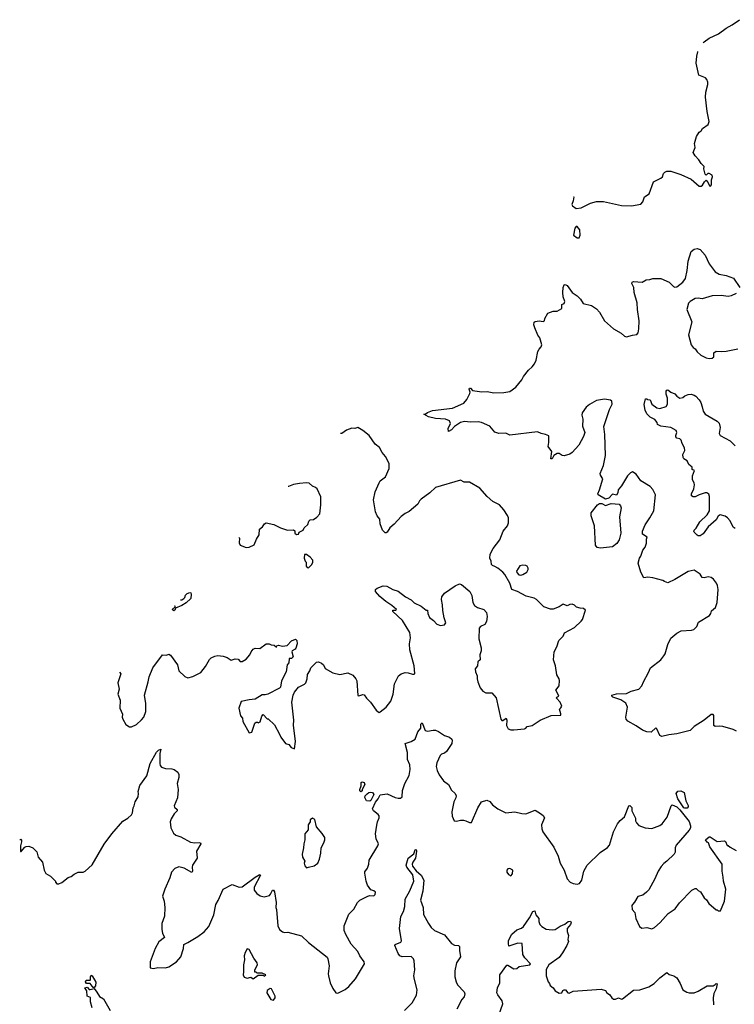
# Model space of a CAD drawing. Extents: x 2133489 to 2292442, y 756223 to 916462.
# Tile 310 of 463: x 2195575 to 2202675, y 903872 to 913656. Entities that reach past the tile are written whole.
import ezdxf

# ---------------------------------------------------------------- set-up
doc = ezdxf.new("R2010")
doc.units = 0

msp = doc.modelspace()

# ---------------------------------------------------------------- linework, layer by layer
at = {"layer": '0CON20XD'}
for points in [[(2202366.8, 913430.9), (2202374, 913436), (2202425, 913473.8), (2202516.7, 913515), (2202595, 913572), (2202655, 913603.8), (2202725, 913656.2)], [(2201077.8, 911896.7), (2201080, 911895), (2201073.8, 911855), (2201060.7, 911820.7), (2201067, 911807), (2201105, 911780), (2201155, 911787.5), (2201246.4, 911833.6), (2201305, 911848), (2201375, 911848), (2201555, 911808.6), (2201654.1, 911805.9), (2201745, 911824), (2201766.7, 911845), (2201783.3, 911895), (2201827.5, 911925), (2201873.6, 912046.4), (2201945, 912080), (2201960, 912095), (2201971.7, 912128.3), (2201985, 912142.5), (2202005, 912150), (2202045, 912150), (2202145, 912116.7), (2202245, 912072.5), (2202325, 912002.5), (2202345, 912002.5), (2202359.3, 912010.7), (2202377.5, 912045), (2202395, 912060), (2202416.1, 912036.1), (2202430, 912005), (2202437, 912003), (2202450, 912015), (2202447.5, 912065), (2202457.5, 912095), (2202455, 912110), (2202425, 912127.5), (2202413, 912127), (2202395, 912110), (2202385, 912120), (2202373.3, 912175), (2202377, 912197), (2202345, 912227.5), (2202322.5, 912265), (2202285, 912302.5), (2202267.5, 912335), (2202287.5, 912385), (2202280, 912425), (2202300, 912495), (2202325, 912537.5), (2202345, 912552.5), (2202360, 912575), (2202415, 912613.3), (2202426, 912645), (2202405.5, 912745), (2202390, 912885), (2202393.7, 912936.3), (2202412.7, 913012.7), (2202412.9, 913035), (2202402.1, 913062.1), (2202387.4, 913077.4), (2202322, 913105), (2202297.5, 913225), (2202301.2, 913295), (2202312.9, 913338.5), (2202313.5, 913340.9)], [(2201115, 911487.5), (2201135, 911490), (2201142.5, 911515), (2201139.3, 911569.3), (2201115, 911600), (2201105, 911600), (2201090, 911585), (2201077.5, 911515), (2201115, 911487.5)], [(2201982.9, 908072.9), (2201965, 908083.8), (2201865, 908108.8), (2201815, 908116.2), (2201775, 908110), (2201746.7, 908165), (2201720, 908255), (2201733.3, 908305), (2201746.7, 908325), (2201766.1, 908383.9), (2201790, 908415), (2201803.3, 908455), (2201802.5, 908495), (2201810, 908515), (2201763.9, 908543.9), (2201764.4, 908575), (2201788.7, 908635), (2201837.2, 908705), (2201875.5, 908775.5), (2201892.5, 908935), (2201865, 908986.7), (2201837.9, 909017.9), (2201745, 909073.8), (2201699.5, 909139.5), (2201665, 909162.5), (2201645, 909152.5), (2201615, 909122.5), (2201555, 909022.5), (2201522.5, 908985), (2201517, 908953), (2201505, 908930), (2201465, 908940), (2201427.7, 908902.3), (2201395, 908890.8), (2201322.5, 908935), (2201317.5, 908945), (2201336.4, 908983.6), (2201369.2, 909095), (2201345, 909130), (2201343.3, 909145), (2201373.8, 909225), (2201395.8, 909325), (2201389.1, 909535), (2201378.6, 909615), (2201434.1, 909784.1), (2201462.9, 909835), (2201459.2, 909865), (2201445, 909875.6), (2201385, 909884.3), (2201305, 909870.6), (2201235, 909833.5), (2201201.9, 909805), (2201165, 909748.8), (2201158.6, 909725), (2201169.4, 909685), (2201168.3, 909618.3), (2201190, 909555), (2201178, 909515), (2201131.3, 909428.7), (2201064, 909355), (2201040.9, 909339.1), (2200985, 909321.4), (2200965.7, 909325.7), (2200935, 909343.8), (2200913.6, 909346.4), (2200883.3, 909326.7), (2200865, 909292.5), (2200851.7, 909291.7), (2200862.5, 909365), (2200826.7, 909415), (2200833.8, 909455), (2200831.7, 909521.7), (2200800, 909535), (2200755, 909542.5), (2200719.3, 909559.3), (2200445, 909528.8), (2200405, 909548), (2200333.9, 909543.9), (2200297, 909557), (2200245, 909617.5), (2200163.1, 909653.1), (2200129.7, 909659.7), (2200055, 909657.5), (2199994, 909664), (2199955.3, 909654.7), (2199895, 909612.5), (2199865, 909579.5), (2199835, 909563.8), (2199833.2, 909595), (2199856.7, 909645), (2199845, 909669.2), (2199805, 909687.5), (2199705, 909693.4), (2199635, 909709.4), (2199590, 909735), (2199605, 909737.5), (2199627.1, 909752.9), (2199675, 909771.9), (2199875.5, 909794.5), (2199986.1, 909843.9), (2200018.8, 909881.2), (2200048.8, 909941.2), (2200051.2, 909955), (2200040.8, 909985), (2200045, 909993.3), (2200055, 909993.3), (2200075, 909971.2), (2200165, 909958), (2200220.5, 909960.5), (2200285, 909949.2), (2200385, 909951.1), (2200445, 909962.2), (2200503.8, 910005), (2200563.6, 910076.4), (2200580.4, 910109.6), (2200629.2, 910175), (2200665.8, 910205), (2200690.8, 910235), (2200705, 910272.5), (2200722.4, 910357.6), (2200735, 910383.3), (2200756.7, 910405), (2200763.3, 910425), (2200742, 910495), (2200722.1, 910522.1), (2200692.9, 910595), (2200683.8, 910625), (2200685, 910650), (2200695, 910657.5), (2200737, 910663), (2200775, 910657.5), (2200787.5, 910665), (2200793, 910687), (2200821.7, 910738.3), (2200875, 910758.8), (2200915, 910760), (2200962.5, 910785), (2200962.5, 910825), (2200983, 910837), (2200992.5, 910855), (2200973.3, 910903.3), (2200970, 910945), (2200973.3, 910995), (2200985, 911022.5), (2200995, 911023.3), (2201015, 911013.3), (2201065, 910946), (2201115, 910911.2), (2201147.9, 910877.9), (2201173.3, 910835), (2201255, 910816.7), (2201305, 910782.5), (2201335, 910750), (2201384.7, 910664.7), (2201475.8, 910585), (2201550.7, 910540.7), (2201585, 910510.8), (2201604.4, 910504.4), (2201665, 910522), (2201705, 910526.7), (2201718.8, 910545), (2201728, 910585), (2201728.9, 910665), (2201713.3, 910775), (2201710.9, 910840.9), (2201679.2, 910945), (2201675.8, 910995), (2201656, 911035), (2201660.8, 911049.2), (2201674, 911056), (2201760.7, 911049.3), (2201798.3, 911071.7), (2201835, 911074), (2201865, 911086), (2201945, 911084.4), (2202027.8, 911047.8), (2202070, 911005), (2202085, 910999.2), (2202105, 911002), (2202165, 911047.1), (2202190, 911085), (2202208.2, 911165), (2202217.1, 911255), (2202245, 911352.5), (2202275, 911376.7), (2202305, 911383.8), (2202335, 911373.3), (2202383.8, 911315), (2202425, 911231.2), (2202485, 911150.8), (2202525, 911127.1), (2202595, 911114.2), (2202667.5, 911087.5), (2202730, 910995)], [(2202693.9, 910936.1), (2202645, 910912), (2202615, 910906), (2202545, 910914.4), (2202455, 910910.6), (2202355, 910881.4), (2202315, 910890), (2202285, 910884.2), (2202236.7, 910855), (2202221.2, 910838.8), (2202202.5, 910775), (2202253.3, 910655), (2202220, 910525), (2202247.5, 910425), (2202265, 910400), (2202286.4, 910386.4), (2202307, 910357), (2202343.6, 910323.6), (2202395, 910297.5), (2202425, 910290), (2202455, 910292.5), (2202470, 910305), (2202472.5, 910345), (2202495, 910362.5), (2202545, 910358.8), (2202595, 910363.8), (2202710, 910385)], [(2202685, 908600), (2202665, 908613.8), (2202634, 908675), (2202606.6, 908706.6), (2202585, 908722.5), (2202535, 908735.6), (2202515, 908722.1), (2202494.8, 908685), (2202414.7, 908615.3), (2202365, 908547), (2202335, 908528.5), (2202315, 908528.6), (2202305, 908535.2), (2202274.8, 908565), (2202271.6, 908575), (2202276.6, 908585), (2202295.6, 908604.4), (2202333.7, 908666.3), (2202405.5, 908735), (2202429, 908775), (2202428, 908918), (2202420.7, 908940.7), (2202403.6, 908953.6), (2202385, 908953.8), (2202325, 908935.7), (2202286.1, 908913.9), (2202264.7, 908914.7), (2202248.6, 908925), (2202248.6, 908945), (2202274, 908995), (2202278.8, 909035), (2202276.7, 909055), (2202260, 909085), (2202260, 909125), (2202280, 909175), (2202257.5, 909187.5), (2202255, 909210), (2202222.5, 909235), (2202205, 909272.5), (2202175, 909292.5), (2202167.8, 909305), (2202163, 909337), (2202182.5, 909375), (2202181.7, 909401.7), (2202156.7, 909445), (2202148.3, 909478.3), (2202135, 909492.5), (2202105, 909497.5), (2202095, 909510), (2202093.3, 909525), (2202102.5, 909555), (2202097.5, 909575), (2202044.1, 909604.1), (2201945, 909617.3), (2201912.2, 909632.2), (2201906.9, 909655), (2201884.6, 909684.6), (2201840, 909705), (2201805, 909738.6), (2201788.8, 909775), (2201777.9, 909832.1), (2201792.5, 909887.5), (2201805, 909890), (2201813, 909883), (2201839.3, 909879.3), (2201854.2, 909834.2), (2201905, 909798), (2201935, 909791.2), (2201998.3, 909811.7), (2202010, 909835), (2202011.2, 909895), (2201998, 909935), (2201996.4, 909963.6), (2202003.9, 909976.1), (2202013.6, 909976.4), (2202044.3, 909954.3), (2202085, 909938), (2202104.4, 909914.4), (2202135, 909896), (2202165, 909902.5), (2202185, 909919.2), (2202215, 909932.5), (2202245, 909936), (2202275, 909926.2), (2202293.3, 909915), (2202325, 909880), (2202341.7, 909851.7), (2202355, 909810), (2202365.7, 909765), (2202384.6, 909734.6), (2202505, 909666.2), (2202525, 909646.7), (2202533.1, 909605), (2202524.2, 909545), (2202534.1, 909524.1), (2202635, 909470), (2202685, 909423.1)], [(2196567.1, 907173), (2196580, 907155), (2196550.8, 907065), (2196562, 907005), (2196551.2, 906955), (2196573.8, 906895), (2196568.8, 906815), (2196596.2, 906755), (2196593.3, 906725), (2196600, 906705), (2196630.7, 906650.7), (2196665, 906627.5), (2196685, 906627.5), (2196735, 906652.5), (2196785, 906697.5), (2196806.7, 906725), (2196827.7, 906782.3), (2196827.7, 906862.3), (2196816.1, 906943.9), (2196852.9, 907075), (2196860, 907125), (2196898.6, 907215), (2196995, 907343.8), (2197035, 907341.2), (2197055, 907350), (2197071.7, 907341.7), (2197142, 907245), (2197155.7, 907185), (2197215, 907130.8), (2197245, 907117.1), (2197295, 907128), (2197375, 907168.6), (2197422.6, 907227.4), (2197461.7, 907298.3), (2197476.8, 907313.2), (2197515, 907332.5), (2197545, 907336.9), (2197595, 907332.5), (2197635, 907318.8), (2197675, 907292), (2197715, 907304), (2197745, 907300), (2197767, 907277), (2197785, 907277.5), (2197825, 907302.5), (2197862.5, 907345), (2197873.3, 907375), (2197895, 907400), (2197915, 907410), (2197961.7, 907408.3), (2198025, 907452.5), (2198053, 907453), (2198075, 907442.5), (2198101.7, 907441.7), (2198125, 907420), (2198130, 907435), (2198145, 907440), (2198185, 907431.2), (2198233.9, 907436.1), (2198276.4, 907483.6), (2198315, 907498.8), (2198327.7, 907487.7), (2198331.2, 907455), (2198319.5, 907410.5), (2198310.7, 907399.3), (2198282.5, 907385), (2198280, 907375), (2198292.5, 907325), (2198275, 907307.5), (2198252.5, 907307.5), (2198247.5, 907265), (2198232.5, 907245), (2198222.5, 907175), (2198177.5, 907085), (2198165, 907022.5), (2198155, 907012.5), (2198040, 906955), (2198015, 906947.5), (2197985, 906947.5), (2197915, 906902.5), (2197855, 906897.5), (2197775, 906880), (2197752.5, 906815), (2197768.3, 906738.3), (2197790, 906715), (2197793, 906683), (2197855, 906570), (2197880, 906575), (2197910, 906665), (2197923, 906677), (2197937, 906677), (2197945, 906670), (2197965, 906680), (2197980, 906735), (2197995, 906750), (2198035, 906710), (2198045, 906710), (2198105, 906647.5), (2198155.9, 906555.9), (2198170, 906525), (2198215, 906462.5), (2198250, 906455), (2198273.6, 906423.6), (2198305, 906410), (2198316.1, 906483.9), (2198296.9, 906645), (2198298.2, 906695), (2198279.2, 906875), (2198290.8, 906945), (2198305.8, 906975), (2198345, 907023.8), (2198405, 907052), (2198418, 907065), (2198432, 907105), (2198435, 907150), (2198456, 907184), (2198466, 907215), (2198525, 907271.2), (2198545, 907276.2), (2198575, 907263.3), (2198595, 907246.7), (2198610, 907210), (2198687.2, 907167.2), (2198755, 907150.5), (2198835, 907165.6), (2198885, 907142.5), (2198916.2, 907106.2), (2198923.3, 907085), (2198935, 906940), (2198945, 906937.5), (2198985, 906950), (2198995.8, 906945.8), (2199020, 906915), (2199060, 906875), (2199116.1, 906796.1), (2199136.7, 906776.7), (2199145, 906772.5), (2199155, 906776.7), (2199215, 906826), (2199262.5, 906885), (2199285.5, 906954.5), (2199298.6, 907055), (2199338.8, 907135), (2199365, 907156), (2199405, 907168), (2199435, 907166), (2199478.3, 907151.7), (2199495, 907153.3), (2199499.3, 907160.7), (2199494, 907235), (2199450, 907395), (2199448.8, 907455), (2199459.2, 907515), (2199450.8, 907565), (2199376.7, 907685), (2199282.5, 907775), (2199281.7, 907788.3), (2199311.7, 907788.3), (2199317.5, 907795), (2199271.2, 907835), (2199213.3, 907873.3), (2199154.6, 907924.6), (2199108.8, 907975), (2199110, 907995), (2199125, 908006.7), (2199185, 908030), (2199223.3, 908026.7), (2199282.5, 907995), (2199335, 907978), (2199409.3, 907919.3), (2199465, 907890), (2199495, 907861.2), (2199565, 907826.7), (2199615, 907790), (2199628.3, 907788.3), (2199630, 907755), (2199647.5, 907715), (2199686.7, 907685), (2199719.7, 907649.7), (2199755, 907636.7), (2199797, 907643), (2199808.8, 907661.2), (2199792.1, 907712.1), (2199780, 907785), (2199777, 907843), (2199766.2, 907895), (2199770.5, 907919.5), (2199795, 907956.2), (2199900.3, 908029.7), (2199945, 908048.6), (2199965, 908044), (2200046, 907975), (2200065.7, 907935.7), (2200075.7, 907865), (2200092, 907835), (2200125, 907815.7), (2200185.5, 907795.5), (2200212.9, 907765), (2200220.6, 907725), (2200214.5, 907675.5), (2200196, 907645), (2200154.3, 907625.7), (2200140.5, 907609.5), (2200136, 907505), (2200160.8, 907415), (2200159.2, 907385), (2200145.8, 907344.2), (2200151.2, 907295), (2200126.7, 907275), (2200123.3, 907236.7), (2200098.8, 907205), (2200102.5, 907175), (2200120, 907135), (2200118.9, 907105), (2200126.2, 907076.2), (2200148.6, 907015), (2200175, 906982), (2200205, 906968), (2200265.9, 906965.9), (2200308.8, 906918.8), (2200356.7, 906705), (2200365, 906692.5), (2200375, 906692.5), (2200406.7, 906715), (2200414.2, 906694.2), (2200412.5, 906642.5), (2200429.3, 906609.3), (2200455, 906600), (2200485, 906600), (2200589.3, 906610.7), (2200603, 906617), (2200616.4, 906633.6), (2200665, 906643.3), (2200745, 906696.7), (2200855, 906741.2), (2200950, 906745), (2200953, 906757), (2200937.5, 906805), (2200953, 906817), (2200960, 906835), (2200945, 906873.3), (2200906.7, 906915), (2200910, 906925), (2200930, 906935), (2200918.8, 906965), (2200903.3, 906995), (2200934.2, 907035), (2200937.9, 907087.9), (2200935.5, 907105.5), (2200912.5, 907145), (2200900, 907235), (2200880, 907295), (2200883.8, 907375), (2200911.2, 907425), (2200931.7, 907488.3), (2200975, 907530), (2200986.9, 907563.1), (2201087.5, 907615), (2201155, 907677.5), (2201166.2, 907695), (2201197, 907787), (2201176.4, 907806.4), (2201145, 907807.5), (2201108.3, 907818.3), (2201088, 907838), (2201065, 907848.8), (2201040, 907845), (2201015, 907832.5), (2200975, 907846.7), (2200935, 907820), (2200875, 907797.5), (2200848.3, 907798.3), (2200783, 907823), (2200710, 907895), (2200685, 907907.5), (2200608.3, 907928.3), (2200520, 907975), (2200463.6, 907993.6), (2200445.9, 908055.9), (2200395, 908142.5), (2200375.9, 908165.9), (2200325, 908206.7), (2200295, 908222), (2200271.7, 908231.7), (2200262.7, 908242.7), (2200258.8, 908275), (2200246.7, 908305), (2200250, 908345), (2200278, 908402), (2200345, 908487.5), (2200380, 908575), (2200422.5, 908625), (2200430, 908655), (2200430, 908705), (2200420.7, 908730.7), (2200386.1, 908786.1), (2200341.2, 908835), (2200275, 908868), (2200218.8, 908918.8), (2200145, 909000), (2200045, 909061.2), (2199990.7, 909060.7), (2199955, 909080), (2199705, 909008), (2199650, 908955), (2199565, 908891.2), (2199548.8, 908875), (2199529.5, 908840.5), (2199445, 908767.5), (2199405, 908750), (2199365, 908720), (2199295, 908642.5), (2199252.5, 908605), (2199227.5, 908565), (2199215, 908557.5), (2199205, 908557.5), (2199178.8, 908585), (2199156, 908645), (2199151.7, 908691.7), (2199126.4, 908726.4), (2199111.2, 908765), (2199090, 908885), (2199105.8, 908965), (2199145.8, 909055), (2199157.9, 909072.1), (2199210, 909115), (2199246.9, 909195), (2199244.4, 909245), (2199208.8, 909315), (2199176.7, 909355), (2199148.8, 909405), (2199107.6, 909437.6), (2199047.5, 909525), (2198984.2, 909575), (2198935, 909602.9), (2198905, 909594.4), (2198875, 909598), (2198822.2, 909577.8), (2198775, 909545.6), (2198761.6, 909545.1)], [(2197753.1, 908510), (2197758.8, 908505), (2197755.9, 908455.9), (2197765, 908433.3), (2197825, 908411.2), (2197855, 908413.8), (2197905, 908437.5), (2197928.8, 908495), (2197953.9, 908536.1), (2197956.7, 908595), (2197987.5, 908615), (2198007.5, 908645), (2198023.9, 908656.1), (2198098.3, 908638.3), (2198165, 908606.2), (2198235, 908583.3), (2198296.4, 908586.4), (2198308.3, 908578.3), (2198310, 908555), (2198325, 908540), (2198345, 908542.5), (2198350, 908565), (2198390, 908585), (2198400, 908605), (2198439.3, 908640.7), (2198448.3, 908671.7), (2198460, 908685), (2198495, 908690), (2198527, 908713), (2198556.2, 908745), (2198566.2, 908835), (2198566.1, 908916.1), (2198531.2, 908995), (2198515, 909008.8), (2198485, 909020), (2198450.5, 909050.5), (2198426.1, 909053.9), (2198355, 909048), (2198295, 909035.6), (2198245, 909016.7), (2198241.8, 909018.7)], [(2201345, 908404), (2201312.6, 908412.6), (2201297.3, 908435), (2201285.9, 908625), (2201252.8, 908725), (2201254.3, 908755), (2201315, 908834.1), (2201335, 908847.1), (2201357.2, 908847.2), (2201395, 908828.5), (2201451.7, 908848.3), (2201531.7, 908841.7), (2201545.7, 908825.7), (2201551.2, 908805), (2201532.7, 908715), (2201546.3, 908555), (2201531.3, 908488.7), (2201507.9, 908452.1), (2201465, 908419.3), (2201345, 908404)], [(2198445, 908210), (2198475, 908240), (2198487, 908263), (2198487.5, 908285), (2198460, 908315), (2198425, 908340), (2198405, 908340), (2198402.5, 908305), (2198410, 908275), (2198420, 908265), (2198420, 908225), (2198431.7, 908211.7), (2198445, 908210)], [(2200555, 908137.5), (2200575, 908143.3), (2200613, 908167), (2200626.4, 908193.6), (2200627, 908207), (2200617.5, 908225), (2200605, 908232.5), (2200575, 908236), (2200545, 908228.8), (2200512.5, 908175), (2200513, 908163), (2200535, 908140), (2200555, 908137.5)], [(2202697.5, 906585), (2202665, 906603.8), (2202561.7, 906631.7), (2202525, 906636.7), (2202483.8, 906633.8), (2202470.7, 906640.7), (2202471.7, 906741.7), (2202465, 906750), (2202445, 906750), (2202376.1, 906693.9), (2202275, 906633.3), (2202235, 906594), (2202105, 906560), (2202025, 906551.2), (2201955, 906532.5), (2201934.2, 906544.2), (2201905, 906610), (2201895, 906620), (2201850, 906575), (2201805, 906578), (2201762, 906595), (2201700.5, 906640.5), (2201618, 906685), (2201601.4, 906705), (2201596.9, 906725), (2201612.9, 906825), (2201596, 906865), (2201547.2, 906897.2), (2201467.5, 906925), (2201457.5, 906935), (2201457.5, 906945), (2201503, 906957), (2201605, 906961.2), (2201650, 906985), (2201727.5, 907005), (2201756.2, 907035), (2201771.2, 907075), (2201821.9, 907168.1), (2201843.4, 907216.6), (2201945, 907294), (2201975, 907333.3), (2201988, 907355), (2202015, 907447.5), (2202045, 907511.2), (2202105, 907560), (2202146.1, 907583.9), (2202250.5, 907589.5), (2202274.1, 907595.9), (2202302.7, 907627.3), (2202320, 907670), (2202428, 907735), (2202442, 907755), (2202449.7, 907780.3), (2202487.5, 907815), (2202505.6, 907865), (2202516, 907995), (2202508.8, 908035), (2202497.3, 908057.3), (2202467.7, 908097.7), (2202445, 908113.3), (2202415, 908120), (2202375, 908110), (2202355, 908112.5), (2202335, 908147.5), (2202275, 908187.5), (2202215, 908173.3), (2202085, 908092), (2202015, 908060), (2201982.9, 908072.9)], [(2197172.5, 907892.5), (2197185, 907892.5), (2197205.9, 907904.1), (2197216.2, 907915), (2197222.5, 907937.5), (2197237.5, 907952.5), (2197265, 907962.5), (2197275, 907960), (2197278.3, 907948.3), (2197276.7, 907905), (2197228.3, 907861.7), (2197186.1, 907833.9), (2197121.7, 907808.3), (2197115, 907790), (2197105, 907783.3), (2197090, 907795), (2197118.3, 907821.7), (2197118.3, 907828.3), (2197111.4, 907828)], [(2195574.9, 905505.3), (2195585, 905512.5), (2195592.5, 905505), (2195593.3, 905485), (2195583.9, 905446.1), (2195581.7, 905391.7), (2195588.3, 905391.7), (2195627, 905433), (2195640.7, 905439.3), (2195665, 905442.5), (2195705, 905427.5), (2195746.7, 905386.7), (2195760, 905335), (2195800, 905285), (2195817.5, 905205), (2195835, 905170), (2195880, 905145), (2195930, 905095), (2195930, 905085), (2195945, 905070), (2195965, 905070), (2195995, 905082.5), (2196055, 905132.5), (2196085, 905143.3), (2196115, 905163.3), (2196155, 905183.3), (2196205, 905183.8), (2196225, 905193.3), (2196295, 905256.7), (2196415, 905463.3), (2196488.8, 905565), (2196600, 905690), (2196648.8, 905721.2), (2196685.8, 905754.2), (2196696, 905775), (2196702, 905825), (2196713.8, 905845), (2196721.2, 905885), (2196752.5, 905935), (2196756.7, 905965), (2196752.5, 905985), (2196770, 906045), (2196836.8, 906143.2), (2196870, 906265), (2196935, 906376), (2196955, 906396.2), (2196977, 906407), (2196965.7, 906365), (2196965.9, 906265.9), (2196971.2, 906245), (2196985, 906226.7), (2197024.2, 906214.2), (2197085, 906212), (2197110, 906205), (2197145, 906177.5), (2197156.7, 906155), (2197156.2, 906125), (2197138.8, 906065), (2197148.8, 906005), (2197141.2, 905925), (2197110, 905845), (2197111.7, 905831.7), (2197138.3, 905808.3), (2197140, 905795), (2197110, 905765), (2197080, 905715), (2197070, 905685), (2197077.5, 905625), (2197103.9, 905573.9), (2197125, 905552.5), (2197175, 905536.7), (2197273, 905483), (2197315, 905476.7), (2197358.3, 905478.3), (2197370, 905475), (2197373.3, 905465), (2197332.5, 905395), (2197337.5, 905325), (2197292.5, 905255), (2197287.5, 905235), (2197292.5, 905195), (2197285, 905180), (2197210, 905225), (2197155, 905236.7), (2197115, 905222.5), (2197083.3, 905185), (2197067, 905127), (2197016.7, 905015), (2196993.3, 904945), (2197010, 904895), (2197015.8, 904835), (2197013, 904747), (2196986.2, 904675), (2196986.2, 904615), (2196995, 904580), (2197013.3, 904535), (2196958.3, 904491.7), (2196922.1, 904427.9), (2196872.5, 904295), (2196870, 904235), (2196905, 904227.5), (2196946.4, 904236.4), (2197025, 904233.8), (2197055, 904243.3), (2197133.3, 904295), (2197175, 904343.3), (2197203.8, 904425), (2197204.2, 904465.8), (2197245.7, 904484.3), (2197343.3, 904545), (2197407, 904593), (2197453.8, 904645), (2197505, 904760), (2197523.3, 904865), (2197547.7, 904902.3), (2197595, 905017.5), (2197685, 905062.5), (2197757, 905037), (2197785, 905040), (2197915.7, 905134.3), (2197955, 905156.7), (2197965, 905160), (2197967.5, 905155), (2197904.1, 905034.1), (2197906.1, 905006.1), (2197931.7, 904971.7), (2197965, 904950), (2198005, 904940), (2198056.4, 904953.6), (2198067.5, 904965), (2198085, 905007.5), (2198096.4, 905006.4), (2198105, 904990), (2198123.3, 904885), (2198118.8, 904835), (2198126, 904815), (2198141.2, 904651.2), (2198155.9, 904615.9), (2198185, 904593.3), (2198205, 904586.7), (2198238.3, 904588.3), (2198375, 904553.3), (2198444.4, 904484.4), (2198629.7, 904339.7), (2198638, 904325), (2198649.2, 904255), (2198640, 904175), (2198642.9, 904155), (2198658, 904085), (2198685, 904030), (2198715, 903986.7), (2198735, 903981.2), (2198807.5, 904017.5), (2198845, 904050), (2198911.2, 904125), (2199000, 904275), (2198998.8, 904295), (2198953.8, 904355), (2198936.1, 904396.1), (2198869.5, 904469.5), (2198816.2, 904565), (2198798.8, 904605), (2198798.3, 904651.7), (2198845, 904767.5), (2198895, 904817.5), (2198932.5, 904885), (2198955, 904907.5), (2199035, 904947.5), (2199055, 904952.5), (2199095, 904950), (2199107, 904963), (2199110, 904985), (2199095, 905000), (2199065, 905010), (2199030, 905055), (2199016.7, 905095), (2199003.3, 905175), (2199005, 905187.5), (2199030, 905225), (2199043.3, 905265), (2199046.7, 905305), (2199132, 905445), (2199138.8, 905465), (2199118, 905515), (2199110.6, 905565), (2199122.5, 905652.5), (2199128.6, 905685), (2199146.7, 905725), (2199146, 905745), (2199137.8, 905757.8), (2199090, 905795), (2199081.5, 905815), (2199108.5, 905881.5), (2199136.7, 905915), (2199155.4, 905954.6), (2199225, 905964.4), (2199305, 905925.7), (2199335, 905920.6), (2199358.9, 905921.1), (2199374, 905935), (2199378.9, 905995), (2199402.5, 906065), (2199443.6, 906145), (2199455.5, 906205), (2199450.7, 906250.7), (2199428.6, 906305), (2199427.1, 906375), (2199404, 906465), (2199465, 906484.6), (2199504.3, 906505), (2199531.7, 906578.3), (2199560, 906615), (2199560, 906655), (2199575, 906667.5), (2199605, 906592.5), (2199625, 906587.5), (2199683, 906597), (2199705.6, 906594.4), (2199735, 906583.2), (2199795, 906542.3), (2199813.8, 906536.2), (2199844.3, 906525), (2199867.1, 906505), (2199872.9, 906495), (2199868.6, 906465), (2199816.2, 906385), (2199795, 906366), (2199765, 906355.8), (2199752.5, 906345), (2199717.9, 906272.1), (2199712.9, 906235), (2199721.4, 906195), (2199741.3, 906151.3), (2199785, 906091.2), (2199835.8, 906055.8), (2199865, 906000), (2199900, 905965), (2199910, 905945), (2199908.8, 905925), (2199888, 905885), (2199868, 905785), (2199871.7, 905741.7), (2199890, 905695), (2199915, 905690), (2199955, 905700), (2199985, 905700), (2200006.4, 905696.4), (2200045, 905677.5), (2200065, 905680), (2200126.7, 905825), (2200162.5, 905885), (2200215, 905900), (2200245, 905887.5), (2200274.1, 905854.1), (2200324.2, 905814.2), (2200403.9, 905773.9), (2200495, 905783.8), (2200565, 905766.2), (2200605, 905766), (2200695, 905800), (2200748.3, 905768.3), (2200775, 905747.5), (2200787.5, 905725), (2200760, 905655), (2200763.3, 905615), (2200773.3, 905585), (2200882.7, 905432.7), (2200924.3, 905344.3), (2200946.2, 905275), (2200985.5, 905205.5), (2201015, 905117.5), (2201045, 905083.8), (2201075, 905071.2), (2201115, 905066.2), (2201137.3, 905072.7), (2201161.2, 905105), (2201181.2, 905195), (2201213.8, 905255), (2201341.4, 905378.6), (2201415, 905430.8), (2201436.3, 905453.7), (2201474.5, 905585.5), (2201513.4, 905666.6), (2201540.3, 905699.7), (2201583.3, 905735), (2201627, 905843), (2201636.1, 905846.1), (2201656.1, 905826.1), (2201657.5, 905795), (2201691.7, 905721.7), (2201692.5, 905695), (2201703.3, 905675), (2201725, 905650), (2201790, 905625), (2201855, 905618.8), (2201935, 905648.8), (2201958.8, 905665), (2202007, 905733), (2202046.4, 905843.6), (2202057, 905853), (2202105, 905834.3), (2202134.4, 905805), (2202227.3, 905687.3), (2202240, 905645), (2202240, 905625), (2202225, 905602.5), (2202097.7, 905452.3), (2202086.2, 905425), (2202087.5, 905385), (2202077.6, 905362.4), (2202005.9, 905294.1), (2201975, 905272.5), (2201949.3, 905240.7), (2201920, 905195), (2201885, 905117.5), (2201825, 905010), (2201803.3, 904985), (2201765, 904956.2), (2201715, 904942.5), (2201683.8, 904886.2), (2201662.5, 904865), (2201657, 904853), (2201660, 904815), (2201687.5, 904785), (2201697.5, 904725), (2201733.9, 904643.9), (2201755, 904627.5), (2201805, 904633.3), (2201855, 904623.3), (2201882.5, 904635), (2201937, 904683), (2202016.2, 904775), (2202088.3, 904821.7), (2202130.5, 904879.5), (2202254.1, 905005.9), (2202285, 905023.3), (2202295, 905022.5), (2202315, 905002.5), (2202339.3, 904989.3), (2202375, 904930), (2202399.3, 904909.3), (2202422.5, 904875), (2202495, 904810), (2202505, 904810), (2202515, 904800), (2202538.3, 904801.7), (2202576.2, 904895), (2202591.2, 905015), (2202566, 905095), (2202565.8, 905135), (2202554.2, 905195), (2202554.3, 905265), (2202430.8, 905435), (2202420, 905475), (2202405, 905482.5), (2202387.5, 905505), (2202423.8, 905536.2), (2202435, 905536.7), (2202505, 905491.2), (2202577, 905497), (2202588.3, 905488.3), (2202605, 905450), (2202615, 905450), (2202635, 905432.5), (2202695, 905400)], [(2198965, 905982.5), (2198955, 905992.5), (2198954.2, 906005), (2198968.3, 906041.7), (2198967.5, 906075), (2198977.5, 906082.5), (2198996.2, 906075), (2199003.8, 906055), (2198977.5, 906005), (2198977, 905993), (2198965, 905982.5)], [(2199055, 905891.2), (2199020, 905895), (2199003.6, 905926.4), (2199007.5, 905942.5), (2199027, 905963), (2199045, 905977.5), (2199065, 905980), (2199080, 905975), (2199092.5, 905955), (2199065, 905897.5), (2199055, 905891.2)], [(2202185, 905819.2), (2202174.2, 905825), (2202112.9, 905915), (2202097.5, 905965), (2202115, 905990), (2202145, 905992.5), (2202176.7, 905975), (2202194, 905894), (2202217.7, 905847.7), (2202215.9, 905834.1), (2202205, 905820), (2202185, 905819.2)], [(2198425, 905227.5), (2198445, 905233.3), (2198501.7, 905248.3), (2198536.7, 905275), (2198553.8, 905315), (2198566, 905375), (2198568.8, 905425), (2198596.7, 905475), (2198607, 905507), (2198605, 905530), (2198580.7, 905570.7), (2198523.9, 905633.9), (2198507, 905707), (2198485, 905722.5), (2198460, 905705), (2198460, 905685), (2198440, 905655), (2198442.5, 905605), (2198407.5, 905565), (2198408.8, 905505), (2198397, 905467), (2198396.2, 905425), (2198381.2, 905365), (2198386.2, 905335), (2198406.7, 905295), (2198400, 905275), (2198406.4, 905246.4), (2198425, 905227.5)], [(2199398.7, 903811.3), (2199475, 903887.5), (2199516.2, 903963.8), (2199523.3, 904015), (2199496.6, 904116.6), (2199489.6, 904155), (2199499.6, 904215), (2199494.5, 904304.5), (2199486.9, 904325), (2199465, 904345.6), (2199375, 904344.3), (2199353.4, 904353.4), (2199336, 904375), (2199301.2, 904455), (2199305, 904466.7), (2199360.8, 904489.2), (2199368.6, 904501.4), (2199347.3, 904625), (2199362.2, 904745), (2199387.1, 904795), (2199402.9, 904845), (2199406, 904915), (2199451.1, 904998.9), (2199491.2, 905095), (2199479.5, 905159.5), (2199420, 905235), (2199413.3, 905255), (2199434.4, 905325), (2199491.7, 905368.3), (2199505, 905407.5), (2199515, 905410), (2199518, 905395), (2199506.5, 905325), (2199481.4, 905285), (2199473.1, 905265), (2199478.6, 905245), (2199515, 905198.8), (2199564.1, 905154.1), (2199590, 905105), (2199580.8, 904995), (2199555.6, 904905), (2199584, 904835), (2199588, 904765), (2199636, 904675), (2199664, 904635), (2199695, 904606), (2199795, 904561.2), (2199865, 904476.7), (2199895, 904460), (2199935, 904456.7), (2199946.2, 904445), (2199943.8, 904405), (2199953.3, 904345), (2199913.8, 904285), (2199897.5, 904205), (2199898.1, 904145), (2199910, 904095), (2199924, 904065), (2199990, 903995), (2199998.8, 903975), (2199990, 903945), (2199969.1, 903920.9), (2199918.6, 903825)], [(2200455, 905148.8), (2200472.3, 905167.7), (2200473.6, 905203.6), (2200445, 905220), (2200425, 905216.7), (2200415.9, 905204.1), (2200415.8, 905185), (2200430.3, 905160.3), (2200455, 905148.8)], [(2200336, 903765), (2200376, 903875), (2200368.8, 903905), (2200324.2, 903965), (2200317.1, 903985), (2200323.1, 904035), (2200344.5, 904085.5), (2200345.8, 904165), (2200415, 904260), (2200425, 904260), (2200485, 904223.8), (2200515, 904227.5), (2200538.3, 904248.3), (2200645, 904262.5), (2200650, 904275), (2200592.3, 904332.3), (2200572.5, 904365), (2200566.4, 904476.4), (2200525, 904478.1), (2200435, 904450), (2200430, 904475), (2200432.9, 904505), (2200465, 904568.8), (2200515, 904610.6), (2200560.6, 904629.4), (2200582, 904645), (2200639.7, 904730.3), (2200672.5, 904795), (2200691.7, 904801.7), (2200701.7, 904761.7), (2200732.5, 904725), (2200733.3, 904695), (2200743.3, 904665), (2200762.5, 904645), (2200805, 904618.8), (2200865, 904610.8), (2200895, 904614.2), (2200945, 904648.9), (2200991.8, 904668.2), (2201025, 904695.6), (2201046.9, 904696.9), (2201054, 904685), (2201048, 904665), (2201014.2, 904625), (2201014, 904595), (2201028.8, 904555), (2201020, 904515), (2201027.5, 904495), (2201010, 904455), (2200968.3, 904381.7), (2200933.9, 904336.1), (2200833.8, 904265), (2200805, 904217.5), (2200804.2, 904195), (2200806, 904155), (2200823.9, 904093.9), (2200838.3, 904078.3), (2200845, 904060), (2200876.1, 904036.1), (2200894.2, 904004.2), (2200935, 903982.9), (2200960, 903985), (2200972.7, 904007.3), (2200985, 904016), (2200996.7, 904015), (2201020, 903985), (2201035, 903983.8), (2201075, 904003.3), (2201353, 904023), (2201395, 904010), (2201407, 903987), (2201435, 903967.5), (2201457.5, 903935), (2201475, 903922.5), (2201495, 903922.5), (2201525, 903936), (2201555, 903923.8), (2201565, 903926.7), (2201675, 904012), (2201735, 904016), (2201825, 904044), (2201880.3, 904079.7), (2201935, 904136.2), (2202005, 904187.5), (2202029.3, 904169.3), (2202073.9, 904153.9), (2202103.9, 904133.9), (2202138.3, 904078.3), (2202165, 904016.7), (2202202.3, 903992.3), (2202225, 903986.2), (2202275, 903986.7), (2202317, 904003), (2202405, 904056.2), (2202466.1, 904053.9), (2202485, 904070), (2202495, 904077.5), (2202506.2, 904075), (2202494, 904025), (2202470.2, 903979.8), (2202464.4, 903935), (2202468.5, 903865)], [(2197895, 904123.3), (2197945, 904160), (2197995, 904160), (2198005, 904150), (2198020, 904165), (2197985, 904180), (2197935, 904180), (2197925, 904190), (2197911.7, 904191.7), (2197910, 904215), (2197936.7, 904265), (2197933.8, 904285), (2197901.3, 904331.3), (2197855, 904417.5), (2197835, 904422.5), (2197814.2, 904385.8), (2197806, 904355), (2197810, 904315), (2197798.8, 904265), (2197800, 904195), (2197793.6, 904163.6), (2197805, 904140), (2197835, 904132.5), (2197871.7, 904141.7), (2197895, 904123.3)], [(2196315, 904040), (2196305, 904040), (2196275, 904080), (2196238.3, 904078.3), (2196227.5, 904095), (2196235, 904112.5), (2196275, 904110), (2196280, 904115), (2196277.5, 904145), (2196285, 904160), (2196296.1, 904156.1), (2196332, 904092), (2196326.4, 904053.6), (2196315, 904040)], [(2196296, 903835), (2196280, 903895), (2196278.8, 903938.8), (2196243.9, 903953.9), (2196243.3, 904005), (2196223.3, 904035), (2196245, 904042.5), (2196265, 904020), (2196275, 904017.5), (2196315, 904030), (2196340.8, 903990.8), (2196369.2, 903949.2), (2196406.7, 903925), (2196475, 903810)], [(2198095, 903913.3), (2198112.5, 903935), (2198111.7, 903951.7), (2198077, 904027), (2198065, 904030), (2198032.5, 904007.5), (2198029.2, 903985), (2198070.7, 903920.7), (2198095, 903913.3)]]:
    msp.add_lwpolyline(points, dxfattribs=at)

doc.saveas('drawing.dxf')
